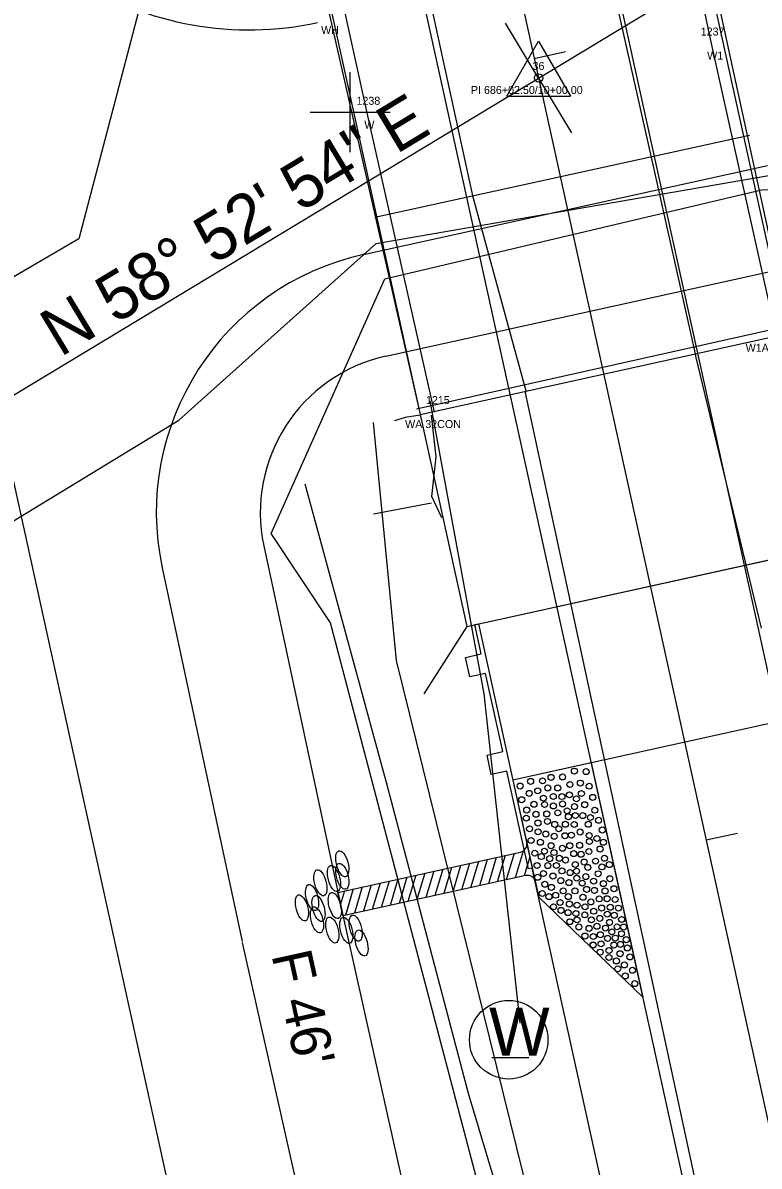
# Model space of a CAD drawing. Extents: x 2519952 to 2531965, y 848341 to 887632.
# Drawn here: x 2525555.4 to 2525647.4, y 850776.4 to 850919.3 of the extents above; entities that cross this region are included whole.
import ezdxf

# ---------------------------------------------------------------- set-up
doc = ezdxf.new("R2010")
doc.units = 0
for name, color, linetype in [('RD_EV_JW', 7, 'Continuous'), ('RD_EX_BldgApp', 7, 'Continuous'), ('RD_EX_BldgApp_txCode', 7, 'Continuous'), ('RD_EX_Bridge', 7, 'Continuous'), ('RD_EX_Conc', 7, 'Continuous'), ('RD_EX_DR_Pipe', 7, 'Continuous'), ('RD_EX_DV_Prop', 7, 'Continuous'), ('RD_EX_GuardRail', 7, 'Continuous'), ('RD_EX_H2O', 7, 'Continuous'), ('RD_EX_Misc', 7, 'Continuous'), ('RD_EX_Road', 7, 'Continuous'), ('RD_EX_RW', 7, 'Continuous'), ('RD_EX_UT', 7, 'Continuous'), ('RD_EX_VEG', 7, 'Continuous'), ('RD_HC_Cl', 7, 'Continuous'), ('RD_HC_Data', 7, 'Continuous'), ('RD_HC_Data_Tic', 7, 'Continuous'), ('RD_HC_txCode', 7, 'Continuous'), ('RD_PD_BCA', 7, 'Continuous'), ('RD_PD_Bridge', 7, 'Continuous'), ('RD_PD_CstnLmt', 7, 'Continuous'), ('RD_PD_DR_ErosCtrl', 7, 'Continuous'), ('RD_PD_Final_TrvlWay', 7, 'Continuous'), ('RD_PD_GR', 7, 'Continuous'), ('RD_PD_PaveShd', 7, 'Continuous'), ('RD_SMD_Locator', 7, 'Continuous')]:
    doc.layers.add(name, color=color, linetype=linetype)

# ---------------------------------------------------------------- blocks, each defined once
blk = doc.blocks.new('TBC1')
at = {"layer": 'RD_PD_GR'}
blk.add_lwpolyline([(12.5, 2.5), (15, 2.5), (15, 0.49), (25, 0.49), (25, 2.5), (27.5, 2.5), (27.5, 0.49), (31.25, 0.49), (31.25, 0), (0, 0), (0, 0.49), (12.5, 0.49)], close=True, dxfattribs=at)

msp = doc.modelspace()

# ---------------------------------------------------------------- linework, layer by layer
at = {"layer": 'RD_EV_JW'}
msp.add_lwpolyline([(2525657.9, 850262.36), (2525697.58, 850310.39), (2525716.11, 850327.56), (2525712.93, 850375.43), (2525677.89, 850529.14), (2525653.09, 850626.5), (2525634.41, 850707.61), (2525611.07, 850785.48), (2525600.89, 850824.19), (2525590.65, 850861.61)], dxfattribs=at)
at = {"layer": 'RD_EX_BldgApp'}
for points in [[(2525649.6, 850880.16), (2525641.48, 850916.68), (2525633.46, 850954.22)], [(2525606.83, 850870.63), (2525598.43, 850908.03), (2525590.36, 850944.61)]]:
    msp.add_lwpolyline(points, dxfattribs=at)
at = {"layer": 'RD_EX_Bridge'}
for points in [[(2525605.06, 850870.31), (2525651.35, 850880.55), (2525635.22, 850954.61), (2525588.3, 850944.15), (2525605.06, 850870.31)], [(2525605.05, 850870.26), (2525603.17, 850869.93), (2525601.82, 850869.52)]]:
    msp.add_lwpolyline(points, dxfattribs=at)
at = {"layer": 'RD_EX_Conc'}
msp.add_lwpolyline([(2525607.76, 850857.42), (2525606.52, 850860.08), (2525607.03, 850865.05), (2525606.48, 850870.26)], dxfattribs=at)
at = {"layer": 'RD_EX_DR_Pipe'}
msp.add_line((2525606.48, 850859.23), (2525599.19, 850857.85), dxfattribs=at)
at = {"layer": 'RD_EX_DV_Prop'}
msp.add_line((2525513.82, 851045.18), (2525578.33, 850752.2), dxfattribs=at)
at = {"layer": 'RD_EX_GuardRail'}
msp.add_lwpolyline([(2525617.53, 850794.3), (2525613.06, 850835.4), (2525606.31, 850872.02)], dxfattribs=at)
at = {"layer": 'RD_EX_H2O'}
for points in [[(2525412.97, 850559.06), (2525428.27, 850649.7), (2525457.74, 850694.47), (2525453.92, 850721), (2525416.74, 850748.14), (2525431.1, 850766.83), (2525463.21, 850790.4), (2525509.32, 850829.77), (2525574.87, 850869.61), (2525599.53, 850891.71), (2525655.63, 850901.38), (2525655.63, 850901.38), (2525675.39, 850903.55), (2525720.41, 850947.65)], [(2525571.91, 850928.64), (2525562.34, 850892.29), (2525495.05, 850852.98), (2525445.02, 850814.74), (2525389.11, 850765.35), (2525390.78, 850735.13), (2525320.16, 850704.48)], [(2525622.89, 850733.84), (2525593.83, 850844.27), (2525586.42, 850855.44), (2525600.63, 850887.26), (2525647.72, 850898.42), (2525657.98, 850898.71)]]:
    msp.add_lwpolyline(points, dxfattribs=at)
at = {"layer": 'RD_EX_Misc'}
for p, q in [((2525596.28, 850903.09), (2525596.28, 850913.09)), ((2525591.28, 850908.09), (2525601.28, 850908.09)), ((2525646.24, 850905.18), (2525599.36, 850894.93)), ((2525604.58, 850871.02), (2525651.5, 850881.5))]:
    msp.add_line(p, q, dxfattribs=at)
at = {"layer": 'RD_EX_Road'}
for p, q in [((2525633.95, 850902.66), (2525628.46, 850926.86)), ((2525611.67, 850897.49), (2525606.33, 850921.93)), ((2525639.47, 850877.91), (2525633.95, 850902.66)), ((2525618.29, 850873.26), (2525611.67, 850897.49)), ((2525639.53, 850877.6), (2525639.47, 850877.91)), ((2525647.73, 850843.63), (2525639.53, 850877.6)), ((2525618.2, 850873.02), (2525618.29, 850873.26)), ((2525625.62, 850838.62), (2525618.2, 850873.02)), ((2525647.15, 850739.02), (2525625.62, 850838.62))]:
    msp.add_line(p, q, dxfattribs=at)
at = {"layer": 'RD_EX_RW'}
msp.add_line((2525513.82, 851045.18), (2525578.33, 850752.2), dxfattribs=at)
at = {"layer": 'RD_EX_UT'}
msp.add_line((2525614, 850789.99), (2525618.63, 850789.99), dxfattribs=at)
msp.add_circle((2525616.12, 850792.19), 4.91, dxfattribs=at)
at = {"layer": 'RD_EX_VEG'}
msp.add_lwpolyline([(2525630.39, 850210.94), (2525722.4, 850291.69), (2525674.73, 850545.53), (2525602.1, 850839.6), (2525599.21, 850869.34)], dxfattribs=at)
at = {"layer": 'RD_HC_Cl'}
for p, q in [((2525471.32, 851586.92), (2526027.91, 849059.27)), ((2525502.2, 850841.35), (2525667.34, 850941.04))]:
    msp.add_line(p, q, dxfattribs=at)
at = {"layer": 'RD_HC_Data'}
for p, q in [((2525615.89, 850910.09), (2525619.86, 850916.96)), ((2525619.86, 850916.96), (2525623.83, 850910.09)), ((2525615.89, 850910.09), (2525623.83, 850910.09))]:
    msp.add_line(p, q, dxfattribs=at)
msp.add_circle((2525619.86, 850912.38), 0.529, dxfattribs=at)
at = {"layer": 'RD_HC_Data_Tic'}
for p, q in [((2525619.85, 850912.37), (2525615.71, 850919.22)), ((2525619.32, 850914.82), (2525623.23, 850915.68)), ((2525619.85, 850912.37), (2525623.98, 850905.52)), ((2525640.82, 850817.16), (2525644.73, 850818.02))]:
    msp.add_line(p, q, dxfattribs=at)
at = {"layer": 'RD_PD_BCA'}
msp.add_arc((2525583.61, 850958.38), 40, 192.0677, 282.4185, dxfattribs=at)
at = {"layer": 'RD_PD_Bridge'}
for p, q in [((2525610.88, 850843.85), (2525656.79, 850853.95)), ((2525610.88, 850843.85), (2525605.5, 850835.42)), ((2525612.35, 850844.17), (2525616.65, 850824.64)), ((2525659.62, 850834.1), (2525616.65, 850824.64))]:
    msp.add_line(p, q, dxfattribs=at)
for points in [[(2525656.79, 850853.95), (2525628.83, 850980.91)], [(2525582.93, 850970.8), (2525610.88, 850843.85)], [(2525610.88, 850843.85), (2525656.79, 850853.95)]]:
    msp.add_lwpolyline(points, dxfattribs=at)
at = {"layer": 'RD_PD_CstnLmt'}
for p, q in [((2525585.49, 850853.9), (2525595.48, 850807.17)), ((2525595.48, 850807.17), (2525617.33, 850709.59))]:
    msp.add_line(p, q, dxfattribs=at)
msp.add_lwpolyline([(2525600.75, 850877.61), (2525651.29, 850888.74)], dxfattribs=at)
msp.add_arc((2525605.05, 850858.08), 20, 102.4185, 192.0677, dxfattribs=at)
at = {"layer": 'RD_PD_DR_ErosCtrl'}
for p, q in [((2525572.78, 850851.18), (2525582.77, 850804.45)), ((2525582.8, 850804.33), (2525604.64, 850706.75))]:
    msp.add_line(p, q, dxfattribs=at)
msp.add_lwpolyline([(2525597.95, 850890.31), (2525648.5, 850901.44)], dxfattribs=at)
msp.add_arc((2525605.05, 850858.08), 33, 102.4185, 192.0677, dxfattribs=at)
at = {"layer": 'RD_PD_Final_TrvlWay'}
for p, q in [((2525571.9, 851185.96), (2525846.09, 849940.79)), ((2525548.46, 851180.8), (2525822.65, 849935.63))]:
    msp.add_line(p, q, dxfattribs=at)
at = {"layer": 'RD_PD_GR'}
msp.add_line((2525726.6, 850325.35), (2525619.07, 850813.65), dxfattribs=at)
at = {"layer": 'RD_PD_PaveShd'}
for p, q in [((2525626.42, 850826.79), (2525616.65, 850824.64)), ((2525626.42, 850826.79), (2525632.87, 850797.49)), ((2525616.65, 850824.64), (2525618.59, 850815.85)), ((2525594.75, 850810.61), (2525617.61, 850815.63)), ((2525617.93, 850815.77), (2525616.93, 850812.41)), ((2525618.59, 850815.85), (2525619.23, 850812.92)), ((2525611.21, 850814.23), (2525610.23, 850810.94)), ((2525611.21, 850814.23), (2525610.23, 850810.94)), ((2525612.33, 850814.47), (2525611.34, 850811.18)), ((2525612.33, 850814.47), (2525611.34, 850811.18)), ((2525613.44, 850814.72), (2525612.46, 850811.43)), ((2525614.56, 850814.96), (2525613.58, 850811.67)), ((2525614.56, 850814.96), (2525613.58, 850811.67)), ((2525615.68, 850815.21), (2525614.69, 850811.92)), ((2525615.68, 850815.21), (2525614.69, 850811.92)), ((2525616.8, 850815.45), (2525615.81, 850812.17)), ((2525616.8, 850815.45), (2525615.81, 850812.17)), ((2525618.76, 850815.05), (2525618.05, 850812.66)), ((2525605.62, 850813), (2525604.64, 850809.71)), ((2525605.62, 850813), (2525604.64, 850809.71)), ((2525606.74, 850813.24), (2525605.76, 850809.96)), ((2525606.74, 850813.24), (2525605.76, 850809.96)), ((2525607.86, 850813.49), (2525606.87, 850810.2)), ((2525607.86, 850813.49), (2525606.87, 850810.2)), ((2525608.97, 850813.73), (2525607.99, 850810.45)), ((2525608.97, 850813.73), (2525607.99, 850810.45)), ((2525610.09, 850813.98), (2525609.11, 850810.69)), ((2525610.09, 850813.98), (2525609.11, 850810.69)), ((2525619.23, 850812.92), (2525619.88, 850809.99)), ((2525618.26, 850812.7), (2525595.37, 850807.68)), ((2525598.92, 850811.53), (2525597.94, 850808.24)), ((2525598.92, 850811.53), (2525597.94, 850808.24)), ((2525600.04, 850811.77), (2525599.05, 850808.48)), ((2525600.04, 850811.77), (2525599.05, 850808.48)), ((2525601.15, 850812.02), (2525600.17, 850808.73)), ((2525601.15, 850812.02), (2525600.17, 850808.73)), ((2525602.27, 850812.26), (2525601.29, 850808.97)), ((2525602.27, 850812.26), (2525601.29, 850808.97)), ((2525603.39, 850812.51), (2525602.4, 850809.22)), ((2525603.39, 850812.51), (2525602.53, 850809.63)), ((2525604.51, 850812.75), (2525603.52, 850809.47)), ((2525604.51, 850812.75), (2525603.52, 850809.47)), ((2525595.37, 850807.68), (2525594.75, 850810.61)), ((2525595.57, 850810.79), (2525595.07, 850809.12)), ((2525596.68, 850811.04), (2525595.7, 850807.75)), ((2525596.68, 850811.04), (2525595.82, 850808.15)), ((2525597.8, 850811.28), (2525596.82, 850807.99)), ((2525597.8, 850811.28), (2525596.82, 850807.99)), ((2525632.87, 850797.49), (2525619.88, 850809.99))]:
    msp.add_line(p, q, dxfattribs=at)
for centre in [(2525624.33, 850825.76), (2525624.33, 850825.76), (2525625.8, 850825.7), (2525625.8, 850825.7), (2525617.55, 850823.89), (2525617.55, 850823.89), (2525617.55, 850823.89), (2525618.86, 850824.47), (2525618.86, 850824.47), (2525620.35, 850824.54), (2525620.35, 850824.54), (2525621.41, 850824.98), (2525621.41, 850824.98), (2525622.85, 850825.03), (2525622.85, 850825.03), (2525623.77, 850824.09), (2525623.77, 850824.09), (2525625.08, 850824.26), (2525625.08, 850824.26), (2525626.18, 850823.87), (2525626.18, 850823.87), (2525618.68, 850822.97), (2525618.68, 850822.97), (2525619.75, 850823.29), (2525619.75, 850823.29), (2525621.01, 850823.66), (2525621.01, 850823.66), (2525621.69, 850822.59), (2525621.69, 850822.59), (2525622.25, 850823.66), (2525622.25, 850823.66), (2525622.77, 850822.58), (2525622.77, 850822.58), (2525623.71, 850822.79), (2525623.71, 850822.79), (2525625.21, 850822.96), (2525625.21, 850822.96), (2525626.62, 850822.48), (2525626.62, 850822.48), (2525617.74, 850822.18), (2525617.74, 850822.18), (2525619.28, 850821.61), (2525619.28, 850821.61), (2525620.45, 850822.38), (2525620.45, 850822.38), (2525620.6, 850821.59), (2525620.6, 850821.59), (2525621.71, 850821.41), (2525621.71, 850821.41), (2525622.85, 850821.66), (2525622.85, 850821.66), (2525624.34, 850821.32), (2525624.34, 850821.32), (2525624.58, 850822.29), (2525624.58, 850822.29), (2525625.62, 850821.56), (2525625.62, 850821.56), (2525618.31, 850819.88), (2525618.31, 850819.88), (2525618.37, 850820.89), (2525618.37, 850820.89), (2525619.53, 850820.36), (2525619.53, 850820.36), (2525620.87, 850820.41), (2525620.87, 850820.41), (2525622.26, 850820.55), (2525622.26, 850820.55), (2525623.42, 850820.8), (2525623.58, 850820.06), (2525623.58, 850820.06), (2525624.46, 850820.21), (2525624.46, 850820.21), (2525625.38, 850820.2), (2525625.38, 850820.2), (2525626.34, 850819.96), (2525626.34, 850819.96), (2525626.88, 850820.87), (2525626.88, 850820.87), (2525627.35, 850819.61), (2525627.35, 850819.61), (2525618.72, 850818.55), (2525618.72, 850818.55), (2525619.77, 850819.27), (2525619.77, 850819.27), (2525619.79, 850818.17), (2525619.79, 850818.17), (2525620.96, 850819.47), (2525620.96, 850819.47), (2525621.87, 850819.1), (2525621.87, 850819.1), (2525622.38, 850818.55), (2525622.38, 850818.55), (2525623.21, 850819.12), (2525623.21, 850819.12), (2525624.32, 850819.09), (2525624.32, 850819.09), (2525625.05, 850818.15), (2525625.05, 850818.15), (2525626.07, 850819.11), (2525626.07, 850819.11), (2525627.82, 850818.4), (2525627.82, 850818.4), (2525618.91, 850817.09), (2525618.91, 850817.09), (2525620.08, 850816.86), (2525620.08, 850816.86), (2525620.76, 850817.9), (2525620.76, 850817.9), (2525621.81, 850817.61), (2525621.81, 850817.61), (2525623.14, 850817.69), (2525623.14, 850817.69), (2525623.96, 850817.75), (2525623.96, 850817.75), (2525626.18, 850817.71), (2525626.18, 850817.71), (2525626.21, 850816.96), (2525626.21, 850816.96), (2525627.15, 850817.34), (2525627.15, 850817.34), (2525627.96, 850816.87), (2525619.38, 850815.5), (2525619.38, 850815.5), (2525620.59, 850815.75), (2525620.59, 850815.75), (2525621.42, 850816.44), (2525621.42, 850816.44), (2525621.77, 850815.58), (2525621.77, 850815.58), (2525622.84, 850816.12), (2525622.84, 850816.12), (2525623.75, 850816.43), (2525623.75, 850816.43), (2525624.25, 850815.45), (2525624.25, 850815.45), (2525624.99, 850816.49), (2525624.99, 850816.49), (2525625.16, 850815.36), (2525625.16, 850815.36), (2525626.14, 850815.71), (2525626.14, 850815.71), (2525627.54, 850816.02), (2525627.54, 850816.02), (2525619.66, 850813.96), (2525619.66, 850813.96), (2525620.19, 850815.08), (2525620.19, 850815.08), (2525621.01, 850813.95), (2525621.01, 850813.95), (2525621.25, 850814.82), (2525621.25, 850814.82), (2525622.08, 850813.96), (2525622.08, 850813.96), (2525622.46, 850814.87), (2525622.46, 850814.87), (2525623.22, 850814.64), (2525623.22, 850814.64), (2525624.44, 850814.09), (2525624.44, 850814.09), (2525625.55, 850814.4), (2525625.55, 850814.4), (2525626.98, 850814.51), (2525626.98, 850814.51), (2525628.09, 850814.87), (2525628.09, 850814.87), (2525628.71, 850814.07), (2525628.71, 850814.07), (2525619.74, 850812.49), (2525619.74, 850812.49), (2525620.46, 850812.96), (2525620.46, 850812.96), (2525621.65, 850812.64), (2525621.65, 850812.64), (2525622.77, 850813.29), (2525622.77, 850813.29), (2525623.8, 850813.07), (2525623.8, 850813.07), (2525624.6, 850813.26), (2525624.6, 850813.26), (2525625.76, 850812.58), (2525625.76, 850812.58), (2525626.01, 850813.73), (2525626.01, 850813.73), (2525627.3, 850812.93), (2525627.3, 850812.93), (2525627.78, 850813.79), (2525627.78, 850813.79), (2525620.64, 850811.62), (2525620.64, 850811.62), (2525621.45, 850811.23), (2525621.45, 850811.23), (2525622.63, 850812.07), (2525622.63, 850812.07), (2525623.65, 850811.82), (2525623.65, 850811.82), (2525624.63, 850812.38), (2525624.63, 850812.38), (2525625.31, 850811.76), (2525625.31, 850811.76), (2525625.86, 850810.98), (2525625.86, 850810.98), (2525626.73, 850812.01), (2525626.73, 850812.01), (2525627.96, 850811.7), (2525627.96, 850811.7), (2525628.77, 850812.31), (2525628.77, 850812.31), (2525629.28, 850811.06), (2525629.28, 850811.06), (2525620.31, 850810.46), (2525620.31, 850810.46), (2525620.31, 850810.46), (2525621.15, 850810.08), (2525621.15, 850810.08), (2525621.99, 850810.25), (2525621.99, 850810.25), (2525622.93, 850810.79), (2525622.93, 850810.79), (2525623.57, 850810.08), (2525623.57, 850810.08), (2525624.4, 850810.79), (2525624.4, 850810.79), (2525625.4, 850809.99), (2525625.4, 850809.99), (2525626.84, 850810.86), (2525626.84, 850810.86), (2525627.43, 850809.79), (2525627.43, 850809.79), (2525628.16, 850810.78), (2525628.16, 850810.78), (2525628.41, 850809.81), (2525628.41, 850809.81), (2525629.43, 850809.72), (2525629.43, 850809.72), (2525621.72, 850808.8), (2525621.72, 850808.8), (2525622.54, 850809.34), (2525622.54, 850809.34), (2525622.66, 850808.35), (2525622.66, 850808.35), (2525623.7, 850809.14), (2525623.7, 850809.14), (2525624.66, 850809.01), (2525624.66, 850809.01), (2525625.67, 850808.8), (2525625.67, 850808.8), (2525626.39, 850809.41), (2525626.39, 850809.41), (2525626.75, 850808.25), (2525626.75, 850808.25), (2525627.74, 850808.65), (2525627.74, 850808.65), (2525628.82, 850808.74), (2525628.82, 850808.74), (2525629.84, 850808.64), (2525629.84, 850808.64), (2525623.54, 850808.07), (2525623.54, 850808.07), (2525623.76, 850806.93), (2525623.77, 850806.93), (2525624.53, 850807.96), (2525624.53, 850807.96), (2525624.66, 850807.17), (2525624.66, 850807.17), (2525625.63, 850807.79), (2525625.63, 850807.79), (2525626.46, 850807.17), (2525626.46, 850807.17), (2525627.51, 850807.36), (2525627.51, 850807.36), (2525628.44, 850807.88), (2525628.44, 850807.88), (2525628.73, 850806.85), (2525628.73, 850806.85), (2525629.32, 850807.74), (2525629.32, 850807.74), (2525630.24, 850807.22), (2525630.24, 850807.22), (2525624.89, 850806.28), (2525624.89, 850806.28), (2525626.16, 850806.1), (2525626.16, 850806.1), (2525627.15, 850806.37), (2525627.15, 850806.37), (2525627.58, 850805.31), (2525627.58, 850805.31), (2525628.22, 850806.14), (2525628.22, 850806.14), (2525629.02, 850805.67), (2525629.02, 850805.67), (2525629.68, 850806.3), (2525629.68, 850806.3), (2525630.22, 850805.43), (2525630.22, 850805.43), (2525630.48, 850806.27), (2525630.48, 850806.27), (2525625.65, 850805.15), (2525625.65, 850805.15), (2525626.66, 850804.04), (2525626.68, 850804.02), (2525626.69, 850805.09), (2525626.69, 850805.09), (2525627.66, 850804.17), (2525627.66, 850804.17), (2525628.48, 850804.85), (2525628.48, 850804.85), (2525629.27, 850804.02), (2525629.27, 850804.02), (2525629.44, 850804.89), (2525629.44, 850804.89), (2525630.09, 850804.1), (2525630.09, 850804.1), (2525630.82, 850804.69), (2525630.82, 850804.69), (2525627.56, 850803.14), (2525627.56, 850803.14), (2525628.66, 850803.34), (2525628.66, 850803.34), (2525628.65, 850802.47), (2525630.04, 850802.94), (2525630.04, 850802.94), (2525630.96, 850803.66), (2525630.96, 850803.66), (2525631.27, 850802.54), (2525631.27, 850802.54), (2525629.58, 850802.04), (2525629.58, 850802.04), (2525629.76, 850801.05), (2525629.76, 850801.05), (2525630.58, 850801.53), (2525630.58, 850801.53), (2525630.7, 850800.16), (2525630.7, 850800.16), (2525631.59, 850800.87), (2525631.59, 850800.87), (2525631.89, 850799.2)]:
    msp.add_circle(centre, 0.375, dxfattribs=at)
for centre, start, end in [((2525617.39, 850816.61), 282.3889, 12.4185), ((2525618.47, 850811.73), 12.4185, 102.3889)]:
    msp.add_arc(centre, 1, start, end, dxfattribs=at)
for centre in [(2525595.3, 850814.18), (2525595.3, 850814.18), (2525595.31, 850812.61), (2525595.31, 850812.61), (2525592.57, 850811.81), (2525592.57, 850811.81), (2525594.26, 850812.34), (2525594.26, 850812.34), (2525591.53, 850809.95), (2525591.53, 850809.95), (2525590.26, 850808.66), (2525590.26, 850808.66), (2525592.33, 850808.6), (2525592.33, 850808.6), (2525594.37, 850808.96), (2525594.37, 850808.96), (2525592.14, 850807.16), (2525592.14, 850807.16), (2525594.06, 850805.9), (2525594.06, 850805.9), (2525595.81, 850805.86), (2525595.81, 850805.86), (2525596.98, 850806.13), (2525597.71, 850804.28)]:
    msp.add_ellipse(centre, major_axis=(0.43, -1.62), ratio=0.429445, dxfattribs=at)
at = {"layer": 'RD_SMD_Locator'}
for centre in [(2525641.48, 850916.68), (2525619.86, 850912.38), (2525598.43, 850908.03), (2525646.24, 850905.18), (2525633.95, 850902.66), (2525611.67, 850897.49), (2525599.36, 850894.93), (2525562.34, 850892.29), (2525599.53, 850891.71), (2525600.63, 850887.26), (2525639.47, 850877.91), (2525639.53, 850877.6), (2525618.2, 850873.02), (2525618.29, 850873.26), (2525606.31, 850872.02), (2525603.17, 850869.93), (2525604.58, 850871.02), (2525605.05, 850870.26), (2525605.06, 850870.31), (2525605.06, 850870.31), (2525606.48, 850870.26), (2525606.83, 850870.63), (2525574.87, 850869.61), (2525599.21, 850869.34), (2525601.82, 850869.52), (2525607.03, 850865.05), (2525590.65, 850861.61), (2525606.52, 850860.08), (2525606.48, 850859.23), (2525599.19, 850857.85), (2525607.76, 850857.42), (2525586.42, 850855.44), (2525593.83, 850844.27), (2525602.1, 850839.6), (2525625.62, 850838.62), (2525613.06, 850835.4), (2525600.89, 850824.19), (2525605.49, 850806.08), (2525617.53, 850794.3), (2525611.07, 850785.48)]:
    msp.add_circle(centre, 0.001, dxfattribs=at)

# ---------------------------------------------------------------- block references
at = {"layer": 'RD_PD_Bridge', "rotation": 102.41848259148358}
msp.add_blockref('TBC1', (2525619.07, 850813.65), dxfattribs=at)

# ---------------------------------------------------------------- texts
at = {"layer": 'RD_EX_BldgApp_txCode'}
for s, p in [('WH', (2525592.66, 850917.88)), ('1237', (2525640.13, 850917.68)), ('W1', (2525640.94, 850914.68)), ('1238', (2525597.08, 850909.03)), ('W', (2525598.06, 850906.03)), ('W1A 32CON', (2525645.75, 850878.16)), ('1215', (2525605.77, 850871.63)), ('WA 32CON', (2525603.16, 850868.63))]:
    msp.add_text(s, height=1, dxfattribs=at).set_placement(p)
at = {"layer": 'RD_EX_UT'}
msp.add_text('W', height=6, dxfattribs=at).set_placement((2525613.66, 850790.19))
at = {"layer": 'RD_HC_Data'}
msp.add_text('N 58%%d 52\' 54" E', height=6, rotation=31.1184, dxfattribs=at).set_placement((2525560.03, 850877.43))
at = {"layer": 'RD_HC_txCode'}
for s, p in [('36', (2525619.1, 850913.38)), ('PI 686+02.50/10+00.00', (2525611.39, 850910.38))]:
    msp.add_text(s, height=1, dxfattribs=at).set_placement(p)
at = {"layer": 'RD_PD_CstnLmt'}
msp.add_text("F 46'", height=5, rotation=282.4185, dxfattribs=at).set_placement((2525586.43, 850802.8))

doc.saveas('drawing.dxf')
